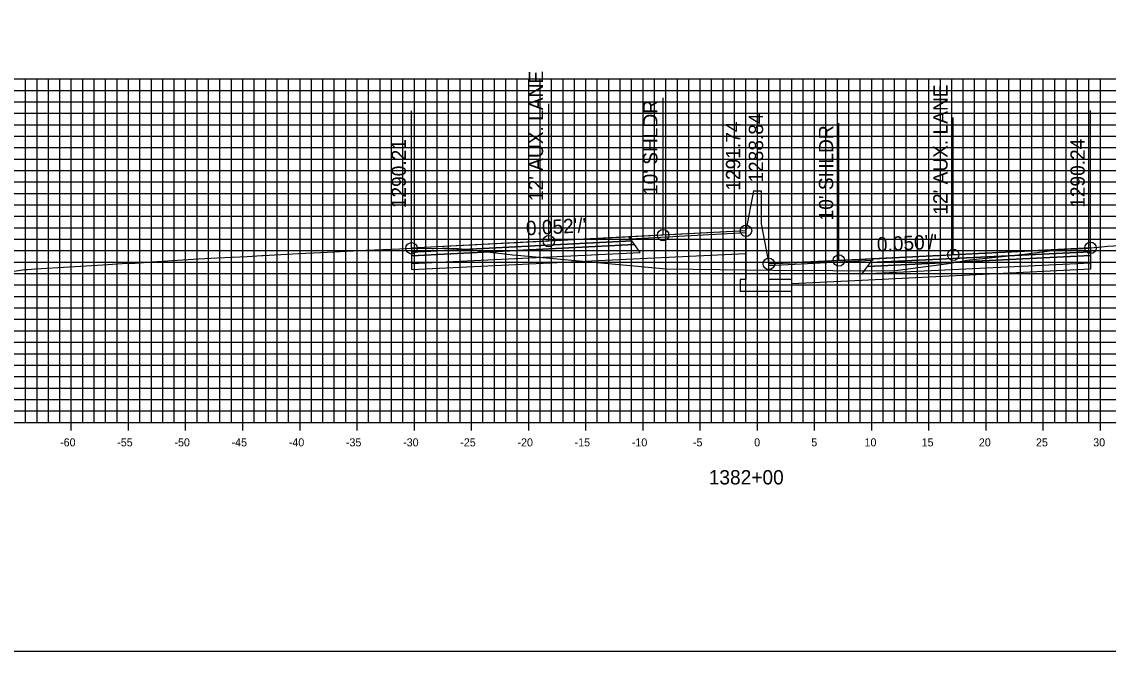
# Model space of a CAD drawing. Extents: x 674939 to 678919, y 750652 to 765176.
# Drawn here: x 678674.2 to 678769.2, y 755292.6 to 755347.6 of the extents above; entities that cross this region are included whole.
import ezdxf

# ---------------------------------------------------------------- set-up
doc = ezdxf.new("R2010")
doc.units = 0
for name, color, linetype in [('Level 10', 7, 'Continuous'), ('Level 17', 7, 'Continuous'), ('Level 18', 7, 'Continuous'), ('Level 19', 7, 'Continuous'), ('Level 20', 7, 'Continuous'), ('Level 22', 7, 'Continuous'), ('Level 23', 7, 'Continuous'), ('Level 4', 7, 'Continuous'), ('Level 8', 7, 'Continuous'), ('Level 9', 7, 'Continuous')]:
    doc.layers.add(name, color=color, linetype=linetype)

msp = doc.modelspace()

# ---------------------------------------------------------------- linework, layer by layer
at = {"layer": 'Level 10'}
msp.add_lwpolyline([(678672.767, 755325.647), (678674.431, 755325.894), (678674.716, 755325.916), (678675.062, 755325.946), (678675.407, 755325.969), (678681.286, 755326.322), (678682.973, 755326.424), (678683.839, 755326.444), (678684.117, 755326.444), (678684.835, 755326.51), (678685.183, 755326.547), (678685.478, 755326.574), (678685.573, 755326.584), (678689.652, 755326.825), (678691.28, 755326.92), (678693.919, 755327.055), (678695.196, 755327.123), (678695.302, 755327.127), (678698.397, 755327.295), (678700.321, 755327.395), (678704.32, 755327.589), (678707.247, 755327.714), (678708.292, 755327.759), (678708.51, 755327.769), (678708.571, 755327.771), (678708.871, 755327.762), (678710.072, 755327.729), (678710.221, 755327.737), (678710.973, 755327.764), (678711.022, 755327.772), (678711.474, 755327.758), (678711.918, 755327.738), (678712.069, 755327.762), (678712.371, 755327.728), (678712.597, 755327.721), (678712.646, 755327.717), (678716.921, 755327.204), (678717.106, 755327.181), (678717.511, 755327.151), (678730.582, 755325.955), (678739.893, 755325.849), (678750.393, 755325.786), (678755.057, 755326.399), (678757.091, 755326.738), (678761.664, 755327.207), (678764.315, 755327.563), (678764.421, 755327.584), (678764.563, 755327.584), (678765.596, 755327.676), (678765.95, 755327.709), (678766.517, 755327.725), (678767.551, 755327.78), (678767.604, 755327.785), (678767.664, 755327.792), (678768.643, 755327.896), (678769.151, 755327.951), (678771.281, 755328.07)], dxfattribs=at)
at = {"layer": 'Level 17'}
for points in [[(678738.203, 755332.792), (678737.533, 755329.292)], [(678738.203, 755332.792), (678738.203, 755332.792)], [(678738.203, 755332.792), (678738.863, 755332.792)], [(678738.863, 755332.792), (678738.863, 755329.892)], [(678737.533, 755329.292), (678737.533, 755325.017), (678737.033, 755325.017), (678737.033, 755324.017), (678741.533, 755324.017), (678741.533, 755325.017), (678739.533, 755325.017), (678739.533, 755326.392)], [(678738.863, 755329.892), (678739.533, 755326.392)]]:
    msp.add_lwpolyline(points, dxfattribs=at)
at = {"layer": 'Level 18'}
for points in [[(678737.533, 755329.292), (678730.292, 755328.912), (678720.292, 755328.388), (678708.292, 755327.759)], [(678767.664, 755327.792), (678755.664, 755327.195), (678745.664, 755326.697), (678739.533, 755326.392)]]:
    msp.add_lwpolyline(points, dxfattribs=at)
for points in [[(678727.41, 755328.595), (678737.533, 755329.132), (678737.533, 755329.292), (678727.292, 755328.755)], [(678708.292, 755327.759), (678708.292, 755327.429), (678727.542, 755328.415), (678727.292, 755328.755)], [(678767.664, 755327.792), (678767.664, 755327.462), (678748.414, 755326.506), (678748.664, 755326.846)], [(678748.546, 755326.686), (678739.533, 755326.232), (678739.533, 755326.392), (678748.664, 755326.846)]]:
    msp.add_lwpolyline(points, close=True, dxfattribs=at)
at = {"layer": 'Level 19'}
for points in [[(678708.292, 755327.429), (678708.292, 755327.099), (678727.792, 755328.075), (678727.542, 755328.415)], [(678708.292, 755327.099), (678708.292, 755326.439), (678728.292, 755327.395), (678727.792, 755328.075)], [(678767.664, 755327.462), (678767.664, 755327.132), (678748.164, 755326.166), (678748.414, 755326.506)], [(678767.664, 755327.132), (678767.664, 755326.472), (678747.664, 755325.486), (678748.164, 755326.166)]]:
    msp.add_lwpolyline(points, close=True, dxfattribs=at)
for points in [[(678728.292, 755326.855), (678737.533, 755327.297)], [(678708.292, 755326.439), (678708.292, 755325.899), (678728.292, 755326.855)], [(678767.664, 755326.472), (678767.665, 755325.932), (678747.664, 755324.946)], [(678747.664, 755324.946), (678741.533, 755324.644)]]:
    msp.add_lwpolyline(points, dxfattribs=at)
at = {"layer": 'Level 20'}
for p, q in [((678638.533, 755342.551), (678838.533, 755342.551)), ((678674.533, 755312.551), (678674.533, 755342.551)), ((678675.533, 755312.551), (678675.533, 755342.551)), ((678676.533, 755312.551), (678676.533, 755342.551)), ((678677.533, 755312.551), (678677.533, 755342.551)), ((678678.533, 755312.551), (678678.533, 755342.551)), ((678679.533, 755312.551), (678679.533, 755342.551)), ((678680.533, 755312.551), (678680.533, 755342.551)), ((678681.533, 755312.551), (678681.533, 755342.551)), ((678682.533, 755312.551), (678682.533, 755342.551)), ((678683.533, 755312.551), (678683.533, 755342.551)), ((678684.533, 755312.551), (678684.533, 755342.551)), ((678685.533, 755312.551), (678685.533, 755342.551)), ((678686.533, 755312.551), (678686.533, 755342.551)), ((678687.533, 755312.551), (678687.533, 755342.551)), ((678688.533, 755312.551), (678688.533, 755342.551)), ((678689.533, 755312.551), (678689.533, 755342.551)), ((678690.533, 755312.551), (678690.533, 755342.551)), ((678691.533, 755312.551), (678691.533, 755342.551)), ((678692.533, 755312.551), (678692.533, 755342.551)), ((678693.533, 755312.551), (678693.533, 755342.551)), ((678694.533, 755312.551), (678694.533, 755342.551)), ((678695.533, 755312.551), (678695.533, 755342.551)), ((678696.533, 755312.551), (678696.533, 755342.551)), ((678697.533, 755312.551), (678697.533, 755342.551)), ((678698.533, 755312.551), (678698.533, 755342.551)), ((678699.533, 755312.551), (678699.533, 755342.551)), ((678700.533, 755312.551), (678700.533, 755342.551)), ((678701.533, 755312.551), (678701.533, 755342.551)), ((678702.533, 755312.551), (678702.533, 755342.551)), ((678703.533, 755312.551), (678703.533, 755342.551)), ((678704.533, 755312.551), (678704.533, 755342.551)), ((678705.533, 755312.551), (678705.533, 755342.551)), ((678706.533, 755312.551), (678706.533, 755342.551)), ((678707.533, 755312.551), (678707.533, 755342.551)), ((678708.533, 755312.551), (678708.533, 755342.551)), ((678709.533, 755312.551), (678709.533, 755342.551)), ((678710.533, 755312.551), (678710.533, 755342.551)), ((678711.533, 755312.551), (678711.533, 755342.551)), ((678712.533, 755312.551), (678712.533, 755342.551)), ((678713.533, 755312.551), (678713.533, 755342.551)), ((678714.533, 755312.551), (678714.533, 755342.551)), ((678715.533, 755312.551), (678715.533, 755342.551)), ((678716.533, 755312.551), (678716.533, 755342.551)), ((678717.533, 755312.551), (678717.533, 755342.551)), ((678718.533, 755312.551), (678718.533, 755342.551)), ((678719.533, 755312.551), (678719.533, 755342.551)), ((678720.533, 755312.551), (678720.533, 755342.551)), ((678721.533, 755312.551), (678721.533, 755342.551)), ((678722.533, 755312.551), (678722.533, 755342.551)), ((678723.533, 755312.551), (678723.533, 755342.551)), ((678724.533, 755312.551), (678724.533, 755342.551)), ((678725.533, 755312.551), (678725.533, 755342.551)), ((678726.533, 755312.551), (678726.533, 755342.551)), ((678727.533, 755312.551), (678727.533, 755342.551)), ((678728.533, 755312.551), (678728.533, 755342.551)), ((678729.533, 755312.551), (678729.533, 755342.551)), ((678730.533, 755312.551), (678730.533, 755342.551)), ((678731.533, 755312.551), (678731.533, 755342.551)), ((678732.533, 755312.551), (678732.533, 755342.551)), ((678733.533, 755312.551), (678733.533, 755342.551)), ((678734.533, 755312.551), (678734.533, 755342.551)), ((678735.533, 755312.551), (678735.533, 755342.551)), ((678736.533, 755312.551), (678736.533, 755342.551)), ((678737.533, 755312.551), (678737.533, 755342.551)), ((678738.533, 755312.551), (678738.533, 755342.551)), ((678739.533, 755312.551), (678739.533, 755342.551)), ((678740.533, 755312.551), (678740.533, 755342.551)), ((678741.533, 755312.551), (678741.533, 755342.551)), ((678742.533, 755312.551), (678742.533, 755342.551)), ((678743.533, 755312.551), (678743.533, 755342.551)), ((678744.533, 755312.551), (678744.533, 755342.551)), ((678745.533, 755312.551), (678745.533, 755342.551)), ((678746.533, 755312.551), (678746.533, 755342.551)), ((678747.533, 755312.551), (678747.533, 755342.551)), ((678748.533, 755312.551), (678748.533, 755342.551)), ((678749.533, 755312.551), (678749.533, 755342.551)), ((678750.533, 755312.551), (678750.533, 755342.551)), ((678751.533, 755312.551), (678751.533, 755342.551)), ((678752.533, 755312.551), (678752.533, 755342.551)), ((678753.533, 755312.551), (678753.533, 755342.551)), ((678754.533, 755312.551), (678754.533, 755342.551)), ((678755.533, 755312.551), (678755.533, 755342.551)), ((678756.533, 755312.551), (678756.533, 755342.551)), ((678757.533, 755312.551), (678757.533, 755342.551)), ((678758.533, 755312.551), (678758.533, 755342.551)), ((678759.533, 755312.551), (678759.533, 755342.551)), ((678760.533, 755312.551), (678760.533, 755342.551)), ((678761.533, 755312.551), (678761.533, 755342.551)), ((678762.533, 755312.551), (678762.533, 755342.551)), ((678763.533, 755312.551), (678763.533, 755342.551)), ((678764.533, 755312.551), (678764.533, 755342.551)), ((678765.533, 755312.551), (678765.533, 755342.551)), ((678766.533, 755312.551), (678766.533, 755342.551)), ((678767.533, 755312.551), (678767.533, 755342.551)), ((678768.533, 755312.551), (678768.533, 755342.551)), ((678638.533, 755341.551), (678838.533, 755341.551)), ((678638.533, 755340.551), (678838.533, 755340.551)), ((678638.533, 755339.551), (678838.533, 755339.551)), ((678638.533, 755338.551), (678838.533, 755338.551)), ((678638.533, 755337.551), (678838.533, 755337.551)), ((678638.533, 755336.551), (678838.533, 755336.551)), ((678638.533, 755335.551), (678838.533, 755335.551)), ((678638.533, 755334.551), (678838.533, 755334.551)), ((678638.533, 755333.551), (678838.533, 755333.551)), ((678638.533, 755332.551), (678838.533, 755332.551)), ((678638.533, 755331.551), (678838.533, 755331.551)), ((678638.533, 755330.551), (678838.533, 755330.551)), ((678638.533, 755329.551), (678838.533, 755329.551)), ((678638.533, 755328.551), (678838.533, 755328.551)), ((678638.533, 755327.551), (678838.533, 755327.551)), ((678638.533, 755326.551), (678838.533, 755326.551)), ((678638.533, 755325.551), (678838.533, 755325.551)), ((678638.533, 755324.551), (678838.533, 755324.551)), ((678638.533, 755323.551), (678838.533, 755323.551)), ((678638.533, 755322.551), (678838.533, 755322.551)), ((678638.533, 755321.551), (678838.533, 755321.551)), ((678638.533, 755320.551), (678838.533, 755320.551)), ((678638.533, 755319.551), (678838.533, 755319.551)), ((678638.533, 755318.551), (678838.533, 755318.551)), ((678638.533, 755317.551), (678838.533, 755317.551)), ((678638.533, 755316.551), (678838.533, 755316.551)), ((678638.533, 755315.551), (678838.533, 755315.551)), ((678638.533, 755314.551), (678838.533, 755314.551)), ((678638.533, 755313.551), (678838.533, 755313.551)), ((678638.533, 755312.551), (678838.533, 755312.551))]:
    msp.add_line(p, q, dxfattribs=at)
at = {"layer": 'Level 23'}
for p, q in [((678730.292, 755328.912), (678730.292, 755340.912)), ((678737.533, 755329.292), (678737.533, 755341.292)), ((678708.292, 755327.759), (678708.292, 755339.759)), ((678720.292, 755328.388), (678720.292, 755340.388)), ((678767.664, 755327.792), (678767.664, 755339.792)), ((678745.664, 755326.697), (678745.664, 755338.697)), ((678755.664, 755327.195), (678755.664, 755339.195)), ((678739.533, 755326.392), (678739.533, 755338.392))]:
    msp.add_line(p, q, dxfattribs=at)
at = {"layer": 'Level 4'}
msp.add_lwpolyline([(678578.533, 755292.551), (678918.533, 755292.551), (678918.533, 755512.551), (678578.533, 755512.551)], close=True, dxfattribs=at)
for centre in [(678730.292, 755328.912), (678737.533, 755329.292), (678708.292, 755327.759), (678720.292, 755328.388), (678767.664, 755327.792), (678755.664, 755327.195), (678739.533, 755326.392), (678745.664, 755326.697)]:
    msp.add_circle(centre, 0.5, dxfattribs=at)
at = {"layer": 'Level 8'}
for p, q in [((678678.533, 755311.851), (678678.533, 755313.251)), ((678683.533, 755311.851), (678683.533, 755313.251)), ((678688.533, 755311.851), (678688.533, 755313.251)), ((678693.533, 755311.851), (678693.533, 755313.251)), ((678698.533, 755311.851), (678698.533, 755313.251)), ((678703.533, 755311.851), (678703.533, 755313.251)), ((678708.533, 755311.851), (678708.533, 755313.251)), ((678713.533, 755311.851), (678713.533, 755313.251)), ((678718.533, 755311.851), (678718.533, 755313.251)), ((678723.533, 755311.851), (678723.533, 755313.251)), ((678728.533, 755311.851), (678728.533, 755313.251)), ((678733.533, 755311.851), (678733.533, 755313.251)), ((678738.533, 755311.851), (678738.533, 755313.251)), ((678743.533, 755311.851), (678743.533, 755313.251)), ((678748.533, 755311.851), (678748.533, 755313.251)), ((678753.533, 755311.851), (678753.533, 755313.251)), ((678758.533, 755311.851), (678758.533, 755313.251)), ((678763.533, 755311.851), (678763.533, 755313.251)), ((678768.533, 755311.851), (678768.533, 755313.251)), ((678638.533, 755312.551), (678838.533, 755312.551))]:
    msp.add_line(p, q, dxfattribs=at)

# ---------------------------------------------------------------- texts
at = {"layer": 'Level 22'}
for s, rotation, p in [("0.052'/'", 3.00148, (678718.324, 755328.886)), ("0.050'/'", 2.84881, (678749.012, 755327.464))]:
    msp.add_text(s, height=1.25, rotation=rotation, dxfattribs=at).set_placement(p)
at = {"layer": 'Level 23'}
for s, p in [("12' AUX. LANE", (678719.792, 755331.888)), ("12' AUX. LANE", (678755.164, 755330.695)), ("10' SHLDR", (678729.792, 755332.412)), ('1291.74', (678737.033, 755332.792)), ('1288.84', (678739.033, 755333.498)), ("10' SHLDR", (678745.164, 755330.197)), ('1290.21', (678707.792, 755331.259)), ('1290.24', (678767.164, 755331.292))]:
    msp.add_text(s, height=1.25, rotation=90, dxfattribs=at).set_placement(p)
at = {"layer": 'Level 9'}
for s, height, p in [('-60', 0.7, (678677.552, 755310.451)), ('-55', 0.7, (678682.546, 755310.451)), ('-50', 0.7, (678687.552, 755310.451)), ('-45', 0.7, (678692.546, 755310.451)), ('-40', 0.7, (678697.552, 755310.451)), ('-35', 0.7, (678702.546, 755310.451)), ('-30', 0.7, (678707.552, 755310.451)), ('-25', 0.7, (678712.546, 755310.451)), ('-20', 0.7, (678717.552, 755310.451)), ('-15', 0.7, (678722.546, 755310.451)), ('-10', 0.7, (678727.552, 755310.451)), ('-5', 0.7, (678732.896, 755310.451)), ('0', 0.7, (678738.252, 755310.451)), ('5', 0.7, (678743.246, 755310.451)), ('10', 0.7, (678747.902, 755310.451)), ('15', 0.7, (678752.896, 755310.451)), ('20', 0.7, (678757.902, 755310.451)), ('25', 0.7, (678762.896, 755310.451)), ('30', 0.7, (678767.902, 755310.451)), ('1382+00', 1.25, (678734.281, 755307.126))]:
    msp.add_text(s, height=height, dxfattribs=at).set_placement(p)

doc.saveas('drawing.dxf')
